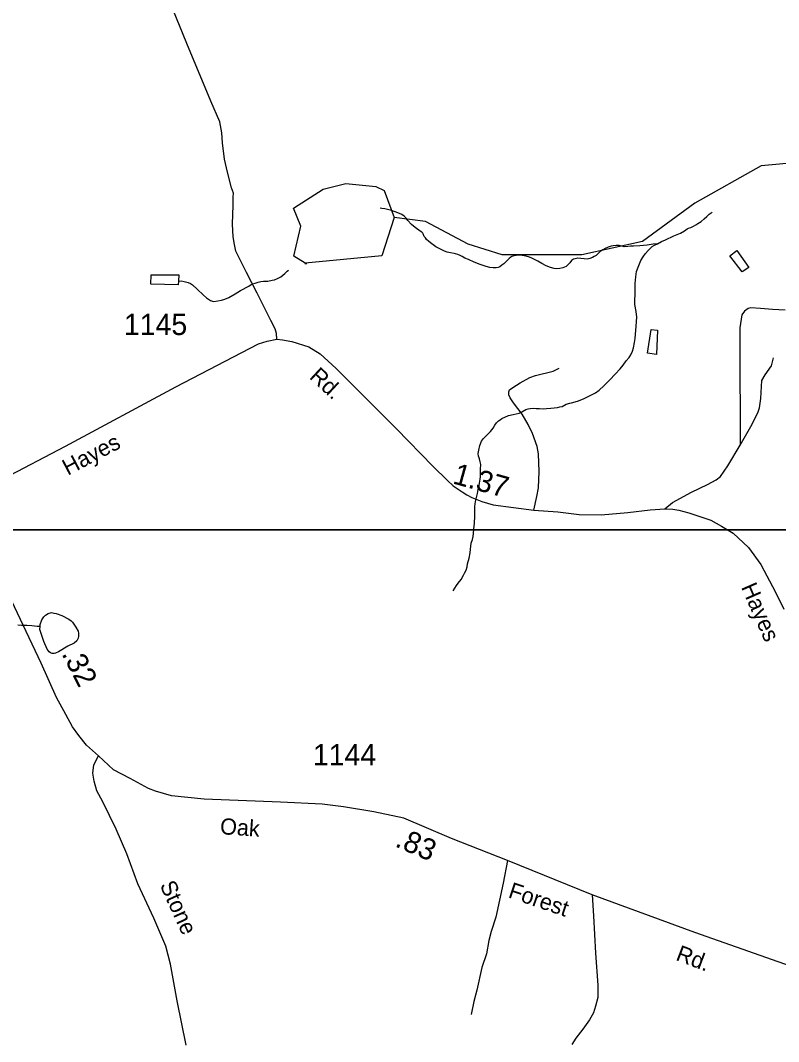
# Model space of a CAD drawing. Extents: x 2082433 to 2279600, y 546599 to 755198.
# Drawn here: x 2171426 to 2175881, y 582974 to 588972 of the extents above; entities that cross this region are included whole.
import ezdxf

# ---------------------------------------------------------------- set-up
doc = ezdxf.new("R2010")
doc.units = 0
for name, color, linetype in [('Exist Hydrographic Creek Single Shore', 7, 'Continuous'), ('Exist Hydrographic Misc Water Feature', 7, 'Continuous'), ('Exist Hydrographic Pond Under 1500 Sq Ft', 7, 'Continuous'), ('Exist Road Non-System Type 51', 7, 'Continuous'), ('Exist Road Secondary Mileage Hundredths English Label', 7, 'Continuous'), ('Exist Road Secondary Type 51 Attributed', 7, 'Continuous'), ('Exist Road Secondary Type 51 Label', 7, 'Continuous'), ('Exist Road Secondary Type 51 Number Label', 7, 'Continuous'), ('Map Preparation Inset Cut Line', 7, 'Continuous')]:
    doc.layers.add(name, color=color, linetype=linetype)

msp = doc.modelspace()

# ---------------------------------------------------------------- linework, layer by layer
at = {"layer": 'Exist Hydrographic Creek Single Shore'}
for points in [[(2180090, 587282.7), (2179715.1, 587247.7), (2179333.1, 587170.1), (2178841, 587203.1), (2178608, 587276.7), (2178172.1, 587639.7), (2177997, 587695.8), (2177296.9, 587791.9), (2176937, 587999.3), (2176620, 588107.4), (2176270, 588163.7), (2175778.9, 588117.9), (2175388.9, 587899.4), (2175081.9, 587672.8), (2174723.9, 587594.7), (2174256.9, 587594.3), (2174056.8, 587657.4), (2173805.8, 587790.4), (2173622.9, 587813.8)], [(2171542.6, 585412.5), (2171524.7, 585412.4), (2171492.5, 585416.4), (2171464.4, 585418.2), (2171432.7, 585418.2), (2171410.3, 585419.9)]]:
    msp.add_lwpolyline(points, dxfattribs=at)
at = {"layer": 'Exist Hydrographic Misc Water Feature'}
for points in [[(2175168.7, 587659.9), (2175142.9, 587657.8), (2175108.6, 587652), (2175065, 587647.6), (2175028.9, 587645.4), (2175010.6, 587645.3), (2174995, 587643.2), (2174972.9, 587642.9), (2174960.8, 587645.1), (2174945, 587648.8), (2174927, 587650.7), (2174908.7, 587648.5), (2174897, 587646.7), (2174879, 587640.5), (2174861.1, 587632.6), (2174847.4, 587624.2), (2174832.8, 587614.2), (2174825.3, 587606), (2174812.9, 587594.1), (2174809.3, 587590.2), (2174797.2, 587585.9), (2174787.3, 587580.1), (2174771.3, 587574), (2174763.3, 587572), (2174755.3, 587569.9), (2174737.5, 587571.8), (2174719.4, 587573.7), (2174701.6, 587575.6), (2174685.6, 587571.6), (2174675.4, 587569.4), (2174669.6, 587565.4), (2174663.5, 587561.1), (2174653.4, 587547.2), (2174643.8, 587537.3), (2174631.7, 587527), (2174613.4, 587519.2), (2174595.8, 587515), (2174575.9, 587512.7), (2174561.8, 587514.8), (2174539.8, 587520.6), (2174515.4, 587530.4), (2174489.8, 587544.3), (2174465.6, 587558.1), (2174447.3, 587568.2), (2174431.1, 587575.9), (2174417.4, 587582.1), (2174397.5, 587587.9), (2174373.5, 587591.5), (2174353.4, 587593.8), (2174339.5, 587591.4), (2174325.5, 587589.5), (2174313.2, 587585.2), (2174307.5, 587581.2), (2174297.7, 587573.4), (2174281.5, 587557.2), (2174265.5, 587543), (2174254, 587535), (2174242.1, 587525), (2174233.7, 587521), (2174222, 587518.7), (2174217.7, 587519), (2174203.9, 587518.6), (2174184.1, 587520.8), (2174162.1, 587526.6), (2174127.9, 587538.2), (2174092, 587552.1), (2174059.6, 587568), (2174037.6, 587575.8), (2174021.9, 587585.9), (2174009.6, 587591.8), (2173995.8, 587597.5), (2173981.5, 587601.7), (2173973.7, 587603.2), (2173953.6, 587607.5), (2173933.3, 587611), (2173917.3, 587617), (2173893.5, 587629.2), (2173867.2, 587642.9), (2173843.1, 587658.7), (2173825, 587672.4), (2173812.9, 587684.3), (2173805.3, 587694.4), (2173799, 587702.6), (2173796.9, 587708.2), (2173794.7, 587712.2), (2173792.6, 587718.2), (2173790.8, 587722.5), (2173785, 587728.3), (2173775, 587734.3), (2173745, 587756.2), (2173724.5, 587773.9), (2173702.8, 587795.9), (2173692.3, 587810), (2173680.2, 587821.6), (2173666.3, 587831.8), (2173644.6, 587841.6), (2173606.4, 587855.5), (2173568.1, 587864.9), (2173550, 587866.8), (2173539.8, 587869.1)], [(2175168.7, 587659.9), (2175192.7, 587674.1), (2175216.7, 587682.3), (2175266.1, 587706.9), (2175304.5, 587722.9), (2175328, 587736.8), (2175343.8, 587747), (2175352.2, 587751), (2175364.3, 587755.3), (2175380.1, 587763.4), (2175394.3, 587771.4), (2175405.8, 587779.4), (2175425.6, 587791.4), (2175443.7, 587805.7), (2175459.7, 587819.6), (2175473.4, 587833.7), (2175489.6, 587845.9)], [(2175063.5, 587541.6), (2175071.5, 587561.5), (2175085.1, 587583.8), (2175099, 587601.9), (2175114.8, 587619.9), (2175127.1, 587631.8), (2175138.8, 587643.8), (2175150.9, 587652.1), (2175168.7, 587659.9)], [(2173968.5, 585622.2), (2173978.4, 585636.1), (2173988.2, 585652.1), (2173998.3, 585666.4), (2174016.1, 585688.4), (2174030.3, 585712.6), (2174036, 585724.4), (2174045.8, 585742.7), (2174051.8, 585762.5), (2174053.4, 585780.5), (2174061.8, 585812.5), (2174069.2, 585844.6), (2174071.3, 585866.6), (2174075.2, 585900.5), (2174082.8, 585922.9), (2174086.9, 585940.5), (2174088.7, 585958.9), (2174090.6, 585982.9), (2174094.4, 586018.9), (2174095.9, 586060.8), (2174096.1, 586086.7), (2174095.9, 586118.8), (2174097.3, 586130.7), (2174099.6, 586146.6), (2174105.5, 586168.9), (2174111.1, 586192.7), (2174115.2, 586216.9), (2174120.9, 586238.7), (2174123.4, 586252.9), (2174126.8, 586276.8), (2174128.7, 586290.7), (2174130.3, 586336.6), (2174130.5, 586363), (2174128.1, 586378.7), (2174124.2, 586396.8), (2174122.3, 586402.7), (2174118, 586412.7), (2174116, 586428.8), (2174119.9, 586446.9), (2174125.8, 586474.8), (2174135.7, 586500.9), (2174147.8, 586516.9), (2174173.4, 586541), (2174187.5, 586557.1), (2174203.1, 586577.1), (2174213, 586595.1), (2174222.6, 586607.4), (2174234.9, 586619.3), (2174244.7, 586625.1), (2174254.6, 586633.4), (2174294.6, 586651.7), (2174320.8, 586657.9), (2174356.5, 586665.8), (2174372.5, 586672), (2174396.5, 586686.2), (2174410.2, 586690.2), (2174420.5, 586692.3), (2174438.3, 586694.5), (2174456.2, 586692.5), (2174476.3, 586692.8), (2174498.4, 586690.6), (2174516.6, 586692.7), (2174542.5, 586694.9), (2174582.3, 586699), (2174594.6, 586701.2), (2174608.5, 586703.2), (2174632.1, 586717.5), (2174653.8, 586723.5), (2174664.1, 586725.6), (2174700.2, 586736), (2174734, 586749.9), (2174757.8, 586760.1), (2174786.1, 586774.5), (2174805.6, 586784.5), (2174827.5, 586800.7), (2174853.5, 586824.7), (2174889.4, 586861.1), (2174921, 586893.2), (2174950.9, 586925.1), (2174966.9, 586947.1), (2174984.6, 586973.2), (2175002.4, 586991.6), (2175012.5, 587007.5), (2175022.5, 587029.6), (2175028, 587047.8), (2175034.2, 587079.7), (2175037.7, 587103.5), (2175043.4, 587175.6), (2175045.5, 587203.7), (2175047.1, 587229.4), (2175043.2, 587261.6), (2175037.1, 587303.5), (2175036.5, 587333.6), (2175038.5, 587355.6), (2175038.3, 587387.7), (2175038.1, 587427.4), (2175042, 587465.4), (2175045.5, 587497.7), (2175055.5, 587521.7), (2175063.5, 587541.6)], [(2172355.2, 587440.3), (2172370.8, 587442.4), (2172389, 587438.8), (2172410.8, 587432.7), (2172425.1, 587426.9), (2172437, 587419), (2172465.5, 587393.2), (2172501.6, 587357.3), (2172519.6, 587343.2), (2172543.8, 587327.4), (2172561.5, 587321.5), (2172585.3, 587324), (2172607.6, 587327.9), (2172627.3, 587333.9), (2172651.1, 587344.1), (2172687.6, 587366.1), (2172719.2, 587384.5), (2172767.3, 587410.9), (2172788.7, 587425.1), (2172804.7, 587429.1), (2172822.7, 587434.9), (2172838.9, 587437.4), (2172854.9, 587439.4), (2172880.7, 587439.5), (2172904.7, 587445.6), (2172918.7, 587447.6), (2172936.7, 587455.8), (2172956.6, 587465.8), (2172978.8, 587486), (2172994.3, 587498.2), (2173000.3, 587504)], [(2172355.2, 587440.3), (2172353.1, 587418.3), (2172193, 587423.4), (2172194.8, 587477.5), (2172357, 587476.5), (2172355.2, 587440.3)], [(2175169.5, 587152.5), (2175162.6, 587010.4), (2175110.1, 587017.9), (2175131.6, 587156.2), (2175169.5, 587152.5)]]:
    msp.add_lwpolyline(points, dxfattribs=at)
at = {"layer": 'Exist Hydrographic Pond Under 1500 Sq Ft'}
msp.add_line((2173109.4, 587543), (2173097.1, 587541.4), dxfattribs=at)
for points in [[(2173622.9, 587813.8), (2173548.9, 587588.9), (2173099.8, 587545.6), (2173032.8, 587586.2), (2173072.8, 587762.6), (2173030.9, 587868.4), (2173205.8, 587979.7), (2173338.9, 588013), (2173513.8, 587996.4), (2173563.9, 587972.4), (2173622.9, 587813.8)], [(2175635.6, 587620.7), (2175706.1, 587521.3), (2175666.6, 587495.2), (2175594.2, 587588.9), (2175635.6, 587620.7)], [(2171542.6, 585412.5), (2171542.6, 585422.7), (2171552.8, 585450.7), (2171564.3, 585468.9), (2171574.4, 585478.7), (2171590.1, 585488.9), (2171607.8, 585493.1), (2171622.3, 585490.9), (2171636.3, 585487.2), (2171670.3, 585475.5), (2171710.5, 585455.7), (2171724, 585445.9), (2171732.5, 585437.7), (2171752.5, 585408), (2171764.8, 585383.8), (2171766.9, 585371.7), (2171766.9, 585355.9), (2171764.8, 585344), (2171757.1, 585327.8), (2171741.3, 585313.9), (2171705.4, 585295.4), (2171649.4, 585263.3), (2171631.6, 585255.1), (2171623.6, 585253), (2171613.3, 585253), (2171603.3, 585256.9), (2171595.5, 585263), (2171583.2, 585279), (2171562.9, 585322.7), (2171551, 585358.9), (2171540.9, 585394.5), (2171542.6, 585412.5)]]:
    msp.add_lwpolyline(points, dxfattribs=at)
at = {"layer": 'Exist Road Non-System Type 51'}
for points in [[(2172933.6, 587098.8), (2172930.2, 587132), (2172923.2, 587161.1), (2172898.3, 587209.6), (2172816.5, 587369), (2172754.9, 587490.9), (2172691.1, 587615.6), (2172684.9, 587655.8), (2172676.6, 587701.5), (2172672.4, 587775), (2172675.9, 587885.8), (2172675.9, 587932.9), (2172677.3, 587957.9), (2172666.2, 587988.4), (2172642.6, 588081.2), (2172624.6, 588157.4), (2172612.8, 588253), (2172610.1, 588311.2), (2172597.6, 588376.4), (2172544.9, 588498.3), (2172403.6, 588836.4), (2172321.9, 589038.7)], [(2175919, 587269.2), (2175845.6, 587273.4), (2175773.5, 587280.3), (2175718.1, 587284.5), (2175701.4, 587280.3), (2175680.7, 587263.7), (2175664.7, 587242.9), (2175652.3, 587165.3), (2175653.6, 586918.7), (2175654.3, 586634.6), (2175654.7, 586476.5)], [(2175654.7, 586476.5), (2175718.1, 586587.5), (2175759, 586666.5), (2175768.7, 586695.6), (2175777, 586751), (2175782.5, 586857.7), (2175801.9, 586889.6), (2175839.3, 586942.2), (2175851.8, 586990.7)], [(2174442.6, 586095.6), (2174460.6, 586175.9), (2174470.3, 586227.2), (2174474.5, 586321.4), (2174470.3, 586426.7), (2174462, 586469.7), (2174435.7, 586545.9), (2174408.6, 586598.6), (2174374, 586659.5), (2174324.1, 586726), (2174303.3, 586755.1), (2174296.4, 586773.2), (2174295, 586789.8), (2174300.6, 586802.3), (2174320, 586816.1), (2174362.9, 586843.8), (2174418.3, 586874.3), (2174451.6, 586886.8), (2174556.2, 586911.7), (2174590.9, 586928.4)], [(2175213, 586102.5), (2175257.3, 586139.9), (2175368.2, 586200.9), (2175463.8, 586246.6), (2175513.7, 586272.9), (2175538.6, 586293.7), (2175583, 586354.7), (2175654.7, 586476.5)], [(2174288.1, 584036.8), (2174262.7, 583904.4), (2174219, 583705.1), (2174191.9, 583621), (2174179.2, 583566.8), (2174165.4, 583489.7), (2174137.2, 583409), (2174107.2, 583276.5), (2174089.4, 583208.6), (2174074.4, 583132.5)], [(2174785.7, 583835.2), (2174792.6, 583713.1), (2174805.9, 583493.1), (2174819.1, 583305.3), (2174818, 583231.6), (2174804.2, 583182.1), (2174792.6, 583141.8), (2174769.6, 583101.4), (2174730.4, 583047.3), (2174689.5, 582994.3), (2174666.5, 582956.3)]]:
    msp.add_lwpolyline(points, dxfattribs=at)
at = {"layer": 'Exist Road Secondary Type 51 Attributed'}
for points in [[(2171325, 586279), (2171691.4, 586471.1), (2172338.5, 586818.9), (2172824.2, 587072.5), (2172876.8, 587087.7), (2172933.6, 587098.8), (2172966.9, 587096), (2173020.9, 587086.3), (2173120, 587054.4), (2173186.5, 587014.3), (2173282.1, 586927), (2173635.4, 586572.2), (2173850.2, 586353.3), (2173936.1, 586270.2), (2173969.4, 586238.3), (2174020.7, 586203.7), (2174049.8, 586185.6), (2174079.3, 586169.2), (2174137.1, 586145.5), (2174203.6, 586126.1), (2174442.6, 586095.6), (2174583.6, 586084.9), (2174708.2, 586070.6), (2174837.5, 586067.9), (2174995.5, 586081.7), (2175127.1, 586097), (2175213, 586102.5), (2175260.1, 586101.1), (2175295.3, 586096), (2175353.4, 586080.4), (2175482.2, 586035.8), (2175545.5, 586001.1), (2175613.5, 585959.8), (2175704.9, 585875.3), (2175776.3, 585775.5), (2175862.2, 585613.4), (2175910.7, 585513.6)], [(2171885.7, 584652.7), (2171814.3, 584713.9), (2171768.9, 584772.3), (2171732.2, 584822.6), (2171692, 584895.7), (2171637.6, 584994.2), (2171547.6, 585196.4), (2171321.6, 585675.5), (2171097.3, 586161.5)], [(2172400.5, 582952), (2172347.8, 583213.6), (2172308.7, 583427.7), (2172279.8, 583534.7), (2172210.2, 583697.9), (2172116.7, 583900), (2172052.2, 584076.7), (2171989.3, 584221.2), (2171909.5, 584380.9), (2171875.5, 584447.1), (2171860.2, 584503.2), (2171851.7, 584550.8), (2171856.8, 584600), (2171885.7, 584652.7)], [(2176017.3, 583393.8), (2175389.1, 583613.6), (2174785.7, 583835.2), (2174288.1, 584036.8), (2173959.4, 584166.6), (2173679.1, 584286.8), (2173503.2, 584323.1), (2173323.7, 584352.7), (2173199.9, 584367.3), (2172954.4, 584379.2), (2172505.8, 584397.9), (2172313.8, 584416.6), (2172220.4, 584445.4), (2172179.6, 584460.7), (2172071.3, 584518.4), (2171974, 584569.5), (2171885.7, 584652.7)]]:
    msp.add_lwpolyline(points, dxfattribs=at)
at = {"layer": 'Map Preparation Inset Cut Line'}
for points in [[(2125488.3, 630228.2), (2201171.6, 630228.2), (2201171.6, 601522.9), (2185962.8, 601519.6), (2185962.8, 585979.7), (2125488.3, 585979.7)], [(2133614.2, 585979.7), (2209297.4, 585979.7), (2209297.4, 557274.4), (2194088.6, 557271.1), (2194088.6, 546598.7), (2133614.2, 546598.7)]]:
    msp.add_lwpolyline(points, close=True, dxfattribs=at)

# ---------------------------------------------------------------- texts
at = {"layer": 'Exist Road Secondary Mileage Hundredths English Label'}
for s, rotation, p in [('1.37', 344.45431, (2173960.5, 586253.3)), ('.32', 297.15799, (2171666.3, 585252.6)), ('.83', 336.78925, (2173621.4, 584122))]:
    msp.add_text(s, height=125, rotation=rotation, dxfattribs=at).set_placement(p)
at = {"layer": 'Exist Road Secondary Type 51 Label'}
for s, rotation, p in [('Rd.', 317.15935, (2173119, 586872.9)), ('Hayes', 27.77383, (2171704.3, 586296.8)), ('Hayes', 293.56207, (2175658.8, 585643.3)), ('Oak', 356.15349, (2172597, 584192.3)), ('Stone', 294.44711, (2172243.2, 583893.1)), ('Forest', 341.20784, (2174286.8, 583821.9)), ('Rd.', 339.239, (2175271.4, 583453.7))]:
    msp.add_text(s, height=95, rotation=rotation, dxfattribs=at).set_placement(p)
at = {"layer": 'Exist Road Secondary Type 51 Number Label'}
for s, p in [('1145', (2172034.2, 587123.9)), ('1144', (2173144.4, 584595.8))]:
    msp.add_text(s, height=125, dxfattribs=at).set_placement(p)

doc.saveas('drawing.dxf')
